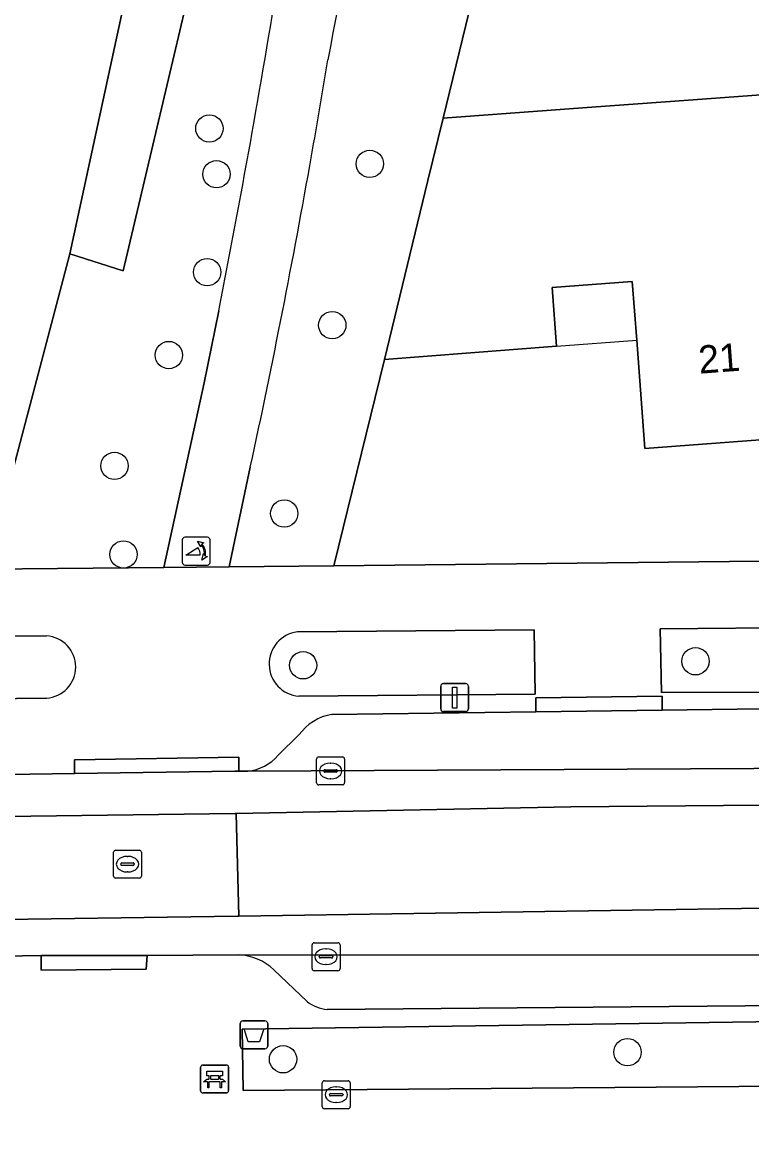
# Model space of a CAD drawing. Extents: x 163426 to 164192, y 380329 to 381641.
# Drawn here: x 163674.33 to 163700.44, y 380906.63 to 380946.45 of the extents above; entities that cross this region are included whole.
import ezdxf

# ---------------------------------------------------------------- set-up
doc = ezdxf.new("R2010")
doc.units = 0
for name, color, linetype in [('IMGEO_Afvalbak', 7, 'Continuous'), ('IMGEO_Bank', 7, 'Continuous'), ('IMGEO_Boom', 7, 'Continuous'), ('IMGEO_Erf', 7, 'Continuous'), ('IMGEO_Fietspad_gesloten', 7, 'Continuous'), ('IMGEO_Groenvoorziening', 7, 'Continuous'), ('IMGEO_Kolk', 7, 'Continuous'), ('IMGEO_Lichtmast', 7, 'Continuous'), ('IMGEO_Pand', 7, 'Continuous'), ('IMGEO_Pand_nummerreeks', 7, 'Continuous'), ('IMGEO_Pand_overbouw', 7, 'Continuous'), ('IMGEO_Parkeervlak_open', 7, 'Continuous'), ('IMGEO_Poller', 7, 'Continuous'), ('IMGEO_Rijbaan_lokaal_gesloten', 7, 'Continuous'), ('IMGEO_Rioolput', 7, 'Continuous'), ('IMGEO_Voetpad_open', 7, 'Continuous')]:
    doc.layers.add(name, color=color, linetype=linetype)

msp = doc.modelspace()

# ---------------------------------------------------------------- linework, layer by layer
at = {"layer": 'IMGEO_Afvalbak'}
for p, q in [((163682.127, 380909.804), (163682.127, 380910.604)), ((163682.127, 380910.604), (163682.127, 380909.804)), ((163682.227, 380910.704), (163683.017, 380910.704)), ((163683.017, 380910.704), (163682.227, 380910.704)), ((163683.117, 380910.604), (163683.117, 380909.804)), ((163683.117, 380909.804), (163683.117, 380910.604)), ((163683.017, 380909.704), (163682.227, 380909.704)), ((163682.227, 380909.704), (163683.017, 380909.704))]:
    msp.add_line(p, q, dxfattribs=at)
msp.add_lwpolyline([(163682.27, 380910.418), (163682.974, 380910.418), (163682.825, 380909.948), (163682.419, 380909.948), (163682.27, 380910.418)], dxfattribs=at)
for centre, start, end in [((163682.227, 380910.604), 90, 180), ((163682.227, 380910.604), 90, 180), ((163683.017, 380910.604), 0, 90), ((163683.017, 380910.604), 360, 90), ((163682.227, 380909.804), 180, 270), ((163682.227, 380909.804), 180, 270), ((163683.017, 380909.804), 270, 0), ((163683.017, 380909.804), 270, 0)]:
    msp.add_arc(centre, 0.1, start, end, dxfattribs=at)
at = {"layer": 'IMGEO_Bank'}
for p, q in [((163680.713, 380908.198), (163680.713, 380909.039)), ((163680.713, 380909.039), (163680.713, 380908.198)), ((163680.788, 380909.123), (163681.629, 380909.123)), ((163681.629, 380909.123), (163680.788, 380909.123)), ((163681.713, 380909.048), (163681.713, 380908.207)), ((163681.713, 380908.207), (163681.713, 380909.048)), ((163681.41, 380908.521), (163681.017, 380908.521)), ((163681.022, 380908.629), (163681.022, 380908.735)), ((163681.066, 380908.735), (163681.066, 380908.629)), ((163681.354, 380908.741), (163681.072, 380908.741)), ((163681.072, 380908.623), (163681.354, 380908.623)), ((163681.36, 380908.629), (163681.36, 380908.735)), ((163681.404, 380908.735), (163681.404, 380908.629)), ((163681.638, 380908.123), (163680.797, 380908.123)), ((163680.797, 380908.123), (163681.638, 380908.123))]:
    msp.add_line(p, q, dxfattribs=at)
for points in [[(163681.016, 380908.741), (163680.93, 380908.741), (163680.93, 380908.902), (163681.493, 380908.902), (163681.493, 380908.741), (163681.41, 380908.741)], [(163680.96, 380908.521), (163680.818, 380908.521), (163680.93, 380908.623), (163681.016, 380908.623)], [(163681.01, 380908.514), (163681.01, 380908.307), (163680.967, 380908.307), (163680.967, 380908.514)], [(163681.41, 380908.623), (163681.493, 380908.623), (163681.605, 380908.521), (163681.466, 380908.521)], [(163681.46, 380908.514), (163681.46, 380908.307), (163681.416, 380908.307), (163681.416, 380908.514)]]:
    msp.add_lwpolyline(points, dxfattribs=at)
for centre, radius, start, end in [((163680.791, 380909.045), 0.0779, 92.4484, 184.2845), ((163680.791, 380909.045), 0.0779, 92.4484, 184.2845), ((163681.635, 380909.045), 0.0779, 2.4484, 94.2845), ((163681.635, 380909.045), 0.0779, 2.4484, 94.2845), ((163680.96, 380908.514), 0.00671, 2.8957, 87.1043), ((163681.017, 380908.514), 0.00671, 92.8957, 177.1043), ((163681.015, 380908.734), 0.00671, 2.8957, 87.1043), ((163681.015, 380908.63), 0.00671, 272.8957, 357.1043), ((163681.072, 380908.734), 0.00671, 92.8957, 177.1043), ((163681.072, 380908.63), 0.00671, 182.8957, 267.1043), ((163681.354, 380908.734), 0.00671, 2.8957, 87.1043), ((163681.354, 380908.63), 0.00671, 272.8957, 357.1043), ((163681.411, 380908.734), 0.00671, 92.8957, 177.1043), ((163681.411, 380908.63), 0.00671, 182.8957, 267.1043), ((163681.409, 380908.514), 0.00671, 2.8957, 87.1043), ((163681.466, 380908.514), 0.00671, 92.8957, 177.1043), ((163680.791, 380908.201), 0.0779, 182.4484, 274.2845), ((163680.791, 380908.201), 0.0779, 182.4484, 274.2845), ((163681.635, 380908.201), 0.0779, 272.4484, 4.2845), ((163681.635, 380908.201), 0.0779, 272.4484, 4.2845)]:
    msp.add_arc(centre, radius, start, end, dxfattribs=at)
at = {"layer": 'IMGEO_Boom'}
for centre in [(163681.026, 380942.65), (163686.768, 380941.381), (163681.283, 380941.011), (163680.947, 380937.505), (163685.427, 380935.607), (163679.576, 380934.54), (163677.632, 380930.57), (163683.708, 380928.866), (163677.954, 380927.403), (163698.427, 380923.576), (163684.381, 380923.432), (163695.997, 380909.585), (163683.663, 380909.328)]:
    msp.add_circle(centre, 0.489, dxfattribs=at)
at = {"layer": 'IMGEO_Erf'}
for points in [[(163621.755, 380926.366), (163673.053, 380926.869), (163676.033, 380938.16), (163680.075, 380956.866), (163680.308, 380957.867), (163682.02, 380965.213), (163683.611, 380971.935), (163687.932, 380987.632)], [(163700.884, 380980.954), (163698.7, 380981.311), (163695.058, 380966.307), (163694.466, 380963.866), (163694.252, 380962.987), (163692.065, 380954), (163689.392, 380943.015), (163694.379, 380943.385), (163698.175, 380943.666), (163701.426, 380943.907)], [(163713.633, 380938.463), (163710.623, 380938.249), (163707.612, 380938.035), (163708.037, 380932.054), (163702.327, 380931.626), (163696.614, 380931.197), (163696.325, 380935.073), (163696.168, 380937.172), (163693.296, 380936.957), (163693.454, 380934.853), (163687.297, 380934.382), (163685.488, 380926.999), (163725.783, 380927.438)]]:
    msp.add_lwpolyline(points, dxfattribs=at)
at = {"layer": 'IMGEO_Fietspad_gesloten'}
for points in [[(163715.728, 380914.962), (163682.084, 380914.454), (163682.039, 380914.453), (163667.849, 380914.247), (163641.715, 380914.042), (163613.539, 380913.634), (163595.47, 380912.102), (163586.588, 380911.285), (163562.905, 380908.63), (163550.246, 380906.894), (163542.996, 380905.847), (163538.913, 380905.03), (163527.53, 380902.17), (163513.545, 380898.902), (163493.877, 380894.347), (163483.589, 380891.82), (163479.526, 380890.822)], [(163601.938, 380911.38), (163611.837, 380911.964), (163618.562, 380912.211), (163628.596, 380912.566), (163628.743, 380912.571), (163673.666, 380913.023), (163675.009, 380913.044), (163678.795, 380913.049), (163682.067, 380913.066), (163713.656, 380913.052)]]:
    msp.add_lwpolyline(points, dxfattribs=at)
at = {"layer": 'IMGEO_Groenvoorziening'}
for points in [[(163686.047, 380965.773), (163682.02, 380965.213), (163680.308, 380957.867), (163682.408, 380956.467), (163677.946, 380937.558), (163676.033, 380938.16), (163673.053, 380926.869), (163679.401, 380926.931), (163680.844, 380933.54), (163681.363, 380936.124)], [(163682.492, 380930.525), (163681.74, 380926.958), (163685.488, 380926.999), (163687.297, 380934.382), (163688.852, 380940.788), (163689.392, 380943.015), (163692.065, 380954)], [(163675.194, 380924.487), (163667.64, 380924.426), (163667.664, 380922.178), (163675.191, 380922.259)], [(163684.231, 380922.325), (163692.685, 380922.404), (163692.649, 380924.706), (163684.176, 380924.628)], [(163750.228, 380909.548), (163755.162, 380909.924), (163755.984, 380912.162), (163752.866, 380911.981), (163746.499, 380911.581), (163739.877, 380911.235), (163682.195, 380910.411), (163682.232, 380908.211), (163722.166, 380908.53)]]:
    msp.add_lwpolyline(points, dxfattribs=at)
for points in [[(163680.308, 380957.867), (163680.075, 380956.866), (163676.033, 380938.16), (163677.946, 380937.558), (163682.408, 380956.467)], [(163707.975, 380922.469), (163707.974, 380924.834), (163697.165, 380924.74), (163697.21, 380922.455)]]:
    msp.add_lwpolyline(points, close=True, dxfattribs=at)
for centre, radius, start, end in [((163873.209, 380910.046), 191.183, 164.73662, 169.43207), ((163333.357, 381004.642), 354.687, 348.86162, 350.84002), ((163390.245, 380993.566), 298.977, 350.00348, 350.6726), ((163399.16, 380992.027), 289.93, 347.75302, 349.9972), ((163675.124, 380923.373), 1.116, 273.4473, 86.3985), ((163684.324, 380923.479), 1.158, 97.3308, 265.4053)]:
    msp.add_arc(centre, radius, start, end, dxfattribs=at)
at = {"layer": 'IMGEO_Kolk'}
for p, q in [((163684.866, 380919.226), (163684.866, 380920.078)), ((163684.941, 380920.152), (163685.793, 380920.152)), ((163685.867, 380920.078), (163685.867, 380919.226)), ((163685.125, 380919.646), (163685.125, 380919.658)), ((163685.563, 380919.609), (163685.165, 380919.609)), ((163685.168, 380919.695), (163685.566, 380919.695)), ((163685.354, 380919.932), (163685.379, 380919.932)), ((163685.609, 380919.658), (163685.609, 380919.646)), ((163685.377, 380919.372), (163685.352, 380919.372)), ((163685.793, 380919.152), (163684.941, 380919.152)), ((163684.702, 380912.574), (163684.702, 380913.426)), ((163684.777, 380913.5), (163685.629, 380913.5)), ((163685.19, 380913.28), (163685.215, 380913.28)), ((163685.703, 380913.426), (163685.703, 380912.574)), ((163684.961, 380912.994), (163684.961, 380913.006)), ((163685.399, 380912.957), (163685.001, 380912.957)), ((163685.004, 380913.043), (163685.402, 380913.043)), ((163685.445, 380913.006), (163685.445, 380912.994)), ((163685.629, 380912.5), (163684.777, 380912.5)), ((163685.213, 380912.72), (163685.188, 380912.72)), ((163685.069, 380907.634), (163685.069, 380908.486)), ((163685.144, 380908.56), (163685.996, 380908.56)), ((163686.07, 380908.486), (163686.07, 380907.634)), ((163685.328, 380908.054), (163685.328, 380908.066)), ((163685.766, 380908.017), (163685.368, 380908.017)), ((163685.371, 380908.103), (163685.769, 380908.103)), ((163685.557, 380908.34), (163685.582, 380908.34)), ((163685.812, 380908.066), (163685.812, 380908.054)), ((163685.58, 380907.78), (163685.555, 380907.78)), ((163685.996, 380907.56), (163685.144, 380907.56))]:
    msp.add_line(p, q, dxfattribs=at)
for points in [[(163684.866, 380919.226), (163684.866, 380920.078)], [(163684.941, 380920.152), (163685.793, 380920.152)], [(163685.867, 380920.078), (163685.867, 380919.226)], [(163685.793, 380919.152), (163684.941, 380919.152)], [(163684.702, 380912.574), (163684.702, 380913.426)], [(163684.777, 380913.5), (163685.629, 380913.5)], [(163685.703, 380913.426), (163685.703, 380912.574)], [(163685.629, 380912.5), (163684.777, 380912.5)], [(163685.069, 380907.634), (163685.069, 380908.486)], [(163685.144, 380908.56), (163685.996, 380908.56)], [(163686.07, 380908.486), (163686.07, 380907.634)], [(163685.996, 380907.56), (163685.144, 380907.56)]]:
    msp.add_lwpolyline(points, dxfattribs=at)
for centre, radius, start, end in [((163684.943, 380920.076), 0.0765, 91.552, 178.448), ((163684.943, 380920.076), 0.0765, 91.552, 178.448), ((163685.791, 380920.076), 0.0765, 1.552, 88.448), ((163685.791, 380920.076), 0.0765, 1.552, 88.448), ((163685.165, 380919.655), 0.0403, 85.8775, 175.7526), ((163685.162, 380919.645), 0.0366, 178.938, 274.7102), ((163685.566, 380919.652), 0.043, 264.8664, 352.4533), ((163685.57, 380919.657), 0.0386, 1.7309, 96.639), ((163684.943, 380919.228), 0.0765, 181.552, 268.448), ((163684.943, 380919.228), 0.0765, 181.552, 268.448), ((163685.791, 380919.228), 0.0765, 271.552, 358.448), ((163685.791, 380919.228), 0.0765, 271.552, 358.448), ((163684.779, 380913.424), 0.0765, 91.552, 178.448), ((163684.779, 380913.424), 0.0765, 91.552, 178.448), ((163685.627, 380913.424), 0.0765, 1.552, 88.448), ((163685.627, 380913.424), 0.0765, 1.552, 88.448), ((163685.001, 380913.003), 0.0403, 85.8775, 175.7526), ((163684.998, 380912.993), 0.0366, 178.938, 274.7102), ((163685.402, 380913), 0.043, 264.8664, 352.4533), ((163685.406, 380913.005), 0.0386, 1.7309, 96.639), ((163684.779, 380912.576), 0.0765, 181.552, 268.448), ((163684.779, 380912.576), 0.0765, 181.552, 268.448), ((163685.627, 380912.576), 0.0765, 271.552, 358.448), ((163685.627, 380912.576), 0.0765, 271.552, 358.448), ((163685.146, 380908.484), 0.0765, 91.552, 178.448), ((163685.146, 380908.484), 0.0765, 91.552, 178.448), ((163685.994, 380908.484), 0.0765, 1.552, 88.448), ((163685.994, 380908.484), 0.0765, 1.552, 88.448), ((163685.368, 380908.063), 0.0403, 85.8775, 175.7526), ((163685.365, 380908.053), 0.0366, 178.938, 274.7102), ((163685.769, 380908.06), 0.043, 264.8664, 352.4533), ((163685.773, 380908.065), 0.0386, 1.7309, 96.639), ((163685.146, 380907.636), 0.0765, 181.552, 268.448), ((163685.146, 380907.636), 0.0765, 181.552, 268.448), ((163685.994, 380907.636), 0.0765, 271.552, 358.448), ((163685.994, 380907.636), 0.0765, 271.552, 358.448)]:
    msp.add_arc(centre, radius, start, end, dxfattribs=at)
for centre, major_axis, ratio, start_param, end_param in [((163685.353, 380919.652), (-0.387, 0.002), 0.722429, 4.712389, 7.853982), ((163685.378, 380919.652), (-0.39, 0.002), 0.717154, 1.570796, 4.712389), ((163685.189, 380913), (-0.387, 0.002), 0.722429, 4.712389, 7.853982), ((163685.214, 380913), (-0.39, 0.002), 0.717154, 1.570796, 4.712389), ((163685.556, 380908.06), (-0.387, 0.002), 0.722429, 4.712389, 7.853982), ((163685.581, 380908.06), (-0.39, 0.002), 0.717154, 1.570796, 4.712389)]:
    msp.add_ellipse(centre, major_axis=major_axis, ratio=ratio, start_param=start_param, end_param=end_param, dxfattribs=at)
at = {"layer": 'IMGEO_Lichtmast'}
for p, q in [((163689.41, 380922.777), (163690.2, 380922.777)), ((163690.2, 380922.777), (163689.41, 380922.777)), ((163689.31, 380921.877), (163689.31, 380922.677)), ((163689.31, 380922.677), (163689.31, 380921.877)), ((163690.3, 380922.677), (163690.3, 380921.877)), ((163690.3, 380921.877), (163690.3, 380922.677)), ((163690.2, 380921.777), (163689.41, 380921.777)), ((163689.41, 380921.777), (163690.2, 380921.777))]:
    msp.add_line(p, q, dxfattribs=at)
msp.add_lwpolyline([(163689.73, 380922.652), (163689.88, 380922.652), (163689.88, 380921.902), (163689.73, 380921.902), (163689.73, 380922.652)], dxfattribs=at)
for centre, start, end in [((163689.41, 380922.677), 90, 180), ((163689.41, 380922.677), 90, 180), ((163690.2, 380922.677), 0, 90), ((163690.2, 380922.677), 360, 90), ((163689.41, 380921.877), 180, 270), ((163689.41, 380921.877), 180, 270), ((163690.2, 380921.877), 270, 0), ((163690.2, 380921.877), 270, 0)]:
    msp.add_arc(centre, 0.1, start, end, dxfattribs=at)
at = {"layer": 'IMGEO_Pand'}
msp.add_lwpolyline([(163701.611, 380941.411), (163701.426, 380943.907), (163698.175, 380943.666), (163694.379, 380943.385), (163689.392, 380943.015), (163688.852, 380940.788), (163687.297, 380934.382), (163693.454, 380934.853), (163693.296, 380936.957), (163696.168, 380937.172), (163696.325, 380935.073), (163696.614, 380931.197), (163702.327, 380931.626)], close=True, dxfattribs=at)
at = {"layer": 'IMGEO_Pand_overbouw'}
msp.add_lwpolyline([(163696.168, 380937.172), (163693.296, 380936.957), (163693.454, 380934.853), (163696.325, 380935.073)], close=True, dxfattribs=at)
at = {"layer": 'IMGEO_Parkeervlak_open'}
for points in [[(163749.68, 380923.031), (163745.127, 380922.728), (163742.839, 380922.615), (163735.065, 380922.322), (163732.228, 380922.285), (163725.388, 380922.196), (163714.799, 380922.059), (163707.981, 380921.97), (163697.239, 380921.831), (163692.717, 380921.772), (163685.413, 380921.677)], [(163682.402, 380919.644), (163725.418, 380919.865), (163735.429, 380920.259), (163745.157, 380920.677), (163753.097, 380921.245)], [(163684.232, 380920.94), (163683.489, 380920.214)], [(163713.656, 380913.052), (163682.067, 380913.066)], [(163683.34, 380912.529), (163684.524, 380911.392)], [(163685.239, 380911.109), (163713.816, 380911.358)]]:
    msp.add_lwpolyline(points, dxfattribs=at)
for centre, radius, start, end in [((163685.721, 380919.869), 1.834, 99.6619, 144.2704), ((163682.237, 380921.281), 1.645, 275.766, 319.5772), ((163682.006, 380911.145), 1.922, 46.066, 88.1903), ((163685.392, 380912.541), 1.44, 232.9218, 263.8905)]:
    msp.add_arc(centre, radius, start, end, dxfattribs=at)
at = {"layer": 'IMGEO_Poller'}
for p, q in [((163680.056, 380927.923), (163680.056, 380927.116)), ((163680.056, 380927.923), (163680.056, 380927.116)), ((163680.958, 380928.018), (163680.15, 380928.018)), ((163680.958, 380928.018), (163680.15, 380928.018)), ((163681.052, 380927.116), (163681.052, 380927.923)), ((163681.052, 380927.116), (163681.052, 380927.923)), ((163680.15, 380927.021), (163680.958, 380927.021)), ((163680.15, 380927.021), (163680.958, 380927.021))]:
    msp.add_line(p, q, dxfattribs=at)
for points in [[(163680.691, 380927.374), (163680.178, 380927.374), (163680.608, 380927.649)], [(163680.735, 380927.747), (163680.723, 380927.674), (163680.598, 380927.879)], [(163680.598, 380927.879), (163680.829, 380927.813), (163680.758, 380927.781)], [(163680.751, 380927.202), (163680.817, 380927.433), (163680.847, 380927.365)], [(163680.883, 380927.338), (163680.955, 380927.327), (163680.751, 380927.202)]]:
    msp.add_lwpolyline(points, dxfattribs=at)
for centre, radius, start, end in [((163680.15, 380927.923), 0.0946, 90, 180), ((163680.15, 380927.923), 0.0946, 90, 180), ((163680.958, 380927.923), 0.0946, 0, 90), ((163680.958, 380927.923), 0.0946, 0, 90), ((163680.363, 380927.424), 0.332, 351.3247, 42.4854), ((163680.377, 380927.434), 0.476, 351.7527, 41.1691), ((163680.377, 380927.434), 0.516, 349.3569, 42.2912), ((163680.15, 380927.116), 0.0946, 180, 270), ((163680.15, 380927.116), 0.0946, 180, 270), ((163680.958, 380927.116), 0.0946, 270, 0), ((163680.958, 380927.116), 0.0946, 270, 0)]:
    msp.add_arc(centre, radius, start, end, dxfattribs=at)
at = {"layer": 'IMGEO_Rijbaan_lokaal_gesloten'}
for points in [[(163758.22, 380921.639), (163753.264, 380921.257), (163753.097, 380921.245), (163745.157, 380920.677), (163735.429, 380920.259), (163725.418, 380919.865), (163682.402, 380919.644), (163682.086, 380919.642), (163681.941, 380919.64), (163676.202, 380919.555), (163673.798, 380919.523), (163627.061, 380919.049), (163624.25, 380918.944), (163624.336, 380917.378), (163681.951, 380918.122), (163681.983, 380918.123), (163693.971, 380918.37), (163736.348, 380918.742), (163760.51, 380920.229), (163795.266, 380924.289), (163797.781, 380924.606), (163797.614, 380926.005), (163795.76, 380925.801), (163775.102, 380923.325)], [(163595.47, 380912.102), (163613.539, 380913.634), (163641.715, 380914.042), (163667.849, 380914.247), (163682.039, 380914.453), (163682.084, 380914.454), (163681.983, 380918.123), (163681.951, 380918.122), (163624.336, 380917.378), (163624.25, 380918.944), (163624.044, 380918.936), (163618.325, 380918.757), (163611.597, 380918.51), (163608.34, 380918.345), (163607.38, 380918.278), (163607.459, 380916.901), (163594.29, 380915.88)], [(163736.348, 380918.742), (163693.971, 380918.37), (163681.983, 380918.123), (163682.084, 380914.454), (163715.728, 380914.962)]]:
    msp.add_lwpolyline(points, dxfattribs=at)
at = {"layer": 'IMGEO_Rioolput'}
for p, q in [((163677.67, 380916.814), (163678.522, 380916.814)), ((163677.595, 380915.888), (163677.595, 380916.74)), ((163678.083, 380916.594), (163678.108, 380916.594)), ((163678.596, 380916.74), (163678.596, 380915.888)), ((163677.854, 380916.308), (163677.854, 380916.32)), ((163678.292, 380916.271), (163677.894, 380916.271)), ((163677.897, 380916.357), (163678.295, 380916.357)), ((163678.106, 380916.034), (163678.081, 380916.034)), ((163678.338, 380916.32), (163678.338, 380916.308)), ((163678.522, 380915.814), (163677.67, 380915.814))]:
    msp.add_line(p, q, dxfattribs=at)
for points in [[(163677.67, 380916.814), (163678.522, 380916.814)], [(163677.595, 380915.888), (163677.595, 380916.74)], [(163678.596, 380916.74), (163678.596, 380915.888)], [(163678.522, 380915.814), (163677.67, 380915.814)]]:
    msp.add_lwpolyline(points, dxfattribs=at)
for centre, radius, start, end in [((163677.672, 380916.738), 0.0765, 91.552, 178.448), ((163677.672, 380916.738), 0.0765, 91.552, 178.448), ((163678.52, 380916.738), 0.0765, 1.552, 88.448), ((163678.52, 380916.738), 0.0765, 1.552, 88.448), ((163677.894, 380916.317), 0.0403, 85.8775, 175.7526), ((163677.891, 380916.307), 0.0366, 178.938, 274.7102), ((163678.295, 380916.314), 0.043, 264.8664, 352.4533), ((163678.299, 380916.319), 0.0386, 1.7309, 96.639), ((163677.672, 380915.89), 0.0765, 181.552, 268.448), ((163677.672, 380915.89), 0.0765, 181.552, 268.448), ((163678.52, 380915.89), 0.0765, 271.552, 358.448), ((163678.52, 380915.89), 0.0765, 271.552, 358.448)]:
    msp.add_arc(centre, radius, start, end, dxfattribs=at)
for centre, major_axis, ratio, start_param, end_param in [((163678.082, 380916.314), (-0.387, 0.002), 0.722429, 4.712389, 7.853982), ((163678.107, 380916.314), (-0.39, 0.002), 0.717154, 1.570796, 4.712389)]:
    msp.add_ellipse(centre, major_axis=major_axis, ratio=ratio, start_param=start_param, end_param=end_param, dxfattribs=at)
at = {"layer": 'IMGEO_Voetpad_open'}
for points in [[(163681.363, 380936.124), (163680.844, 380933.54), (163679.401, 380926.931), (163681.74, 380926.958), (163682.492, 380930.525)], [(163725.783, 380927.438), (163685.488, 380926.999), (163681.74, 380926.958), (163679.401, 380926.931), (163673.053, 380926.869), (163621.755, 380926.366), (163617.801, 380925.684)], [(163675.191, 380922.259), (163667.664, 380922.178), (163667.64, 380924.426), (163675.194, 380924.487)], [(163684.176, 380924.628), (163692.649, 380924.706), (163692.685, 380922.404), (163684.231, 380922.325)], [(163685.413, 380921.677), (163692.717, 380921.772), (163692.711, 380922.271), (163697.233, 380922.33), (163697.239, 380921.831), (163707.981, 380921.97), (163714.799, 380922.059), (163725.388, 380922.196), (163732.228, 380922.285), (163735.065, 380922.322), (163742.839, 380922.615), (163742.854, 380923.109), (163749.635, 380923.517), (163749.68, 380923.031)], [(163683.489, 380920.214), (163684.232, 380920.94)], [(163673.798, 380919.523), (163676.202, 380919.555), (163676.195, 380920.054), (163682.079, 380920.141), (163682.086, 380919.642), (163682.402, 380919.644)], [(163682.067, 380913.066), (163678.795, 380913.049), (163678.769, 380912.553), (163675.006, 380912.521), (163675.009, 380913.044), (163673.666, 380913.023)], [(163684.524, 380911.392), (163683.34, 380912.529)], [(163682.195, 380910.411), (163739.877, 380911.235), (163746.499, 380911.581), (163752.866, 380911.981), (163755.984, 380912.162), (163755.162, 380909.924), (163750.228, 380909.548)], [(163713.816, 380911.358), (163685.239, 380911.109)], [(163722.166, 380908.53), (163682.232, 380908.211), (163682.195, 380910.411)]]:
    msp.add_lwpolyline(points, dxfattribs=at)
for points in [[(163697.165, 380924.74), (163707.974, 380924.834), (163707.975, 380922.469), (163697.21, 380922.455)], [(163692.717, 380921.772), (163697.239, 380921.831), (163697.233, 380922.33), (163692.711, 380922.271)], [(163676.202, 380919.555), (163681.941, 380919.64), (163682.086, 380919.642), (163682.079, 380920.141), (163676.195, 380920.054)], [(163678.795, 380913.049), (163675.009, 380913.044), (163675.006, 380912.521), (163678.769, 380912.553)]]:
    msp.add_lwpolyline(points, close=True, dxfattribs=at)
for centre, radius, start, end in [((163873.209, 380910.046), 191.183, 164.73662, 169.43207), ((163333.357, 381004.642), 354.687, 348.86162, 350.84002), ((163390.245, 380993.566), 298.977, 350.00348, 350.6726), ((163399.16, 380992.027), 289.93, 347.75302, 349.9972), ((163675.124, 380923.373), 1.116, 273.4473, 86.3985), ((163684.324, 380923.479), 1.158, 97.3308, 265.4053), ((163685.721, 380919.869), 1.834, 99.6619, 144.2704), ((163682.237, 380921.281), 1.645, 275.766, 319.5772), ((163682.006, 380911.145), 1.922, 46.066, 88.1903), ((163685.392, 380912.541), 1.44, 232.9218, 263.8905)]:
    msp.add_arc(centre, radius, start, end, dxfattribs=at)

# ---------------------------------------------------------------- texts
at = {"layer": 'IMGEO_Pand_nummerreeks'}
msp.add_text('21', height=1, rotation=4.2915, dxfattribs=at).set_placement((163698.57, 380933.87))

doc.saveas('drawing.dxf')
